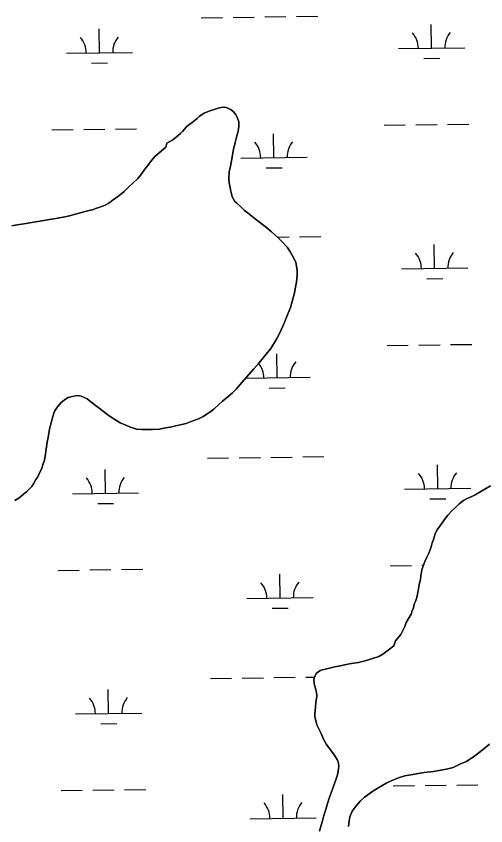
# Model space of a CAD drawing. Extents: x 3767014 to 3805179, y 361544 to 387384.
# Drawn here: x 3782022 to 3782732, y 371658 to 372881 of the extents above; entities that cross this region are included whole.
import ezdxf

# ---------------------------------------------------------------- set-up
doc = ezdxf.new("R2010")
doc.units = 0
doc.layers.add('V-TOPO-SHOR', color=7, linetype='Continuous')
doc.layers.add('V-WETL-SWMP', color=7, linetype='Continuous')

msp = doc.modelspace()

# ---------------------------------------------------------------- linework, layer by layer
at = {"layer": 'V-TOPO-SHOR'}
for points in [[(3782081.902, 372574.833), (3782095.57, 372577.264), (3782102.732, 372579.245), (3782111.758, 372581.485), (3782117.359, 372582.886), (3782126.391, 372585.438), (3782132.301, 372586.831), (3782139.148, 372588.51), (3782142.277, 372589.976), (3782146.953, 372591.402), (3782149.765, 372592.565), (3782152.886, 372593.722), (3782157.57, 372595.457), (3782161.34, 372597.835), (3782164.168, 372599.616), (3782169.217, 372603.505), (3782173.304, 372606.182), (3782179.928, 372611.269), (3782185.299, 372615.769), (3782192.916, 372623.304), (3782198.302, 372628.421), (3782206.212, 372635.329), (3782210.68, 372640.779), (3782216.773, 372649.28), (3782220.623, 372654.746), (3782227.027, 372663.24), (3782231.803, 372668.681), (3782238.128, 372674.084), (3782248.247, 372682.792), (3782249.943, 372688.622), (3782259.038, 372693.644), (3782264.418, 372698.453), (3782270.425, 372703.554), (3782273.275, 372706.264), (3782275.835, 372709.598), (3782279.639, 372713.213), (3782282.809, 372716.221), (3782288.164, 372720.104), (3782292.903, 372724.002), (3782295.431, 372726.101), (3782298.593, 372728.802), (3782303.94, 372732.376), (3782306.459, 372734.166), (3782309.898, 372735.624), (3782316.46, 372738.237), (3782321.442, 372739.654), (3782327.369, 372741.666), (3782332.026, 372742.475), (3782338.224, 372742.933), (3782341.9, 372741.602), (3782346.786, 372739.31), (3782349.813, 372736.761), (3782353.719, 372732.331), (3782356.088, 372728.249), (3782358.378, 372721.079), (3782358.851, 372715.502), (3782358.058, 372708.719), (3782355.302, 372697.66), (3782352.93, 372689.681), (3782350.133, 372677.078), (3782348.343, 372667.538), (3782345.83, 372653.999), (3782344.069, 372645.694), (3782343.475, 372634.58), (3782343.942, 372628.694), (3782345.621, 372621.847), (3782346.143, 372618.122), (3782347.538, 372612.214), (3782348.652, 372607.546), (3782352.494, 372600.644), (3782355.222, 372598.41), (3782362.47, 372591.732), (3782367.301, 372587.277), (3782373.361, 372582.485), (3782383.359, 372574.498), (3782390.038, 372569.687), (3782400.948, 372561.059), (3782407.604, 372555.32), (3782417.569, 372546.098), (3782423.605, 372540.378), (3782431.418, 372531.518), (3782435.901, 372525.53), (3782441.818, 372515.173), (3782444.734, 372508.296), (3782446.919, 372497.108), (3782446.729, 372489.692), (3782445.832, 372478.895), (3782444.089, 372471.209), (3782442.637, 372462.898), (3782439.204, 372449.69), (3782436.495, 372440.485), (3782430.892, 372427.023), (3782426.922, 372416.922), (3782420.67, 372402.242), (3782415.478, 372392.791), (3782406.77, 372378.793), (3782399.741, 372370.007), (3782388.887, 372356.681), (3782381.24, 372347.911), (3782370.41, 372335.512), (3782363.713, 372327.646)], [(3782015.762, 372563.858), (3782023.835, 372565.196), (3782037.503, 372567.627), (3782048.364, 372569.204), (3782058.618, 372571.102), (3782072.594, 372573.527), (3782081.902, 372574.833)], [(3782363.713, 372327.646), (3782354.792, 372317.363), (3782349.078, 372311.635), (3782342.447, 372306.24), (3782333.913, 372299.04), (3782328.532, 372294.231), (3782320.617, 372287.014), (3782314.928, 372282.213), (3782304.866, 372275.67), (3782297.663, 372272.143), (3782286.436, 372268.414), (3782278.94, 372265.514), (3782265.559, 372262.149), (3782257.168, 372260.509), (3782245.363, 372258.34), (3782238.527, 372256.97), (3782227.996, 372256.312), (3782220.263, 372256.202), (3782211.913, 372256.107), (3782203.895, 372256.933), (3782193.16, 372260.302), (3782187.653, 372262.608), (3782179.405, 372266.53), (3782173.616, 372269.772), (3782164.187, 372275.889), (3782158.419, 372280.057), (3782149.625, 372286.774), (3782143.565, 372291.568), (3782135.08, 372298.282), (3782129.623, 372302.441), (3782120.138, 372306.396), (3782114.6, 372307.465), (3782109.325, 372306.672), (3782100.609, 372304.424), (3782094.958, 372301.167), (3782089.895, 372296.66), (3782087.669, 372294.243), (3782084.794, 372290.608), (3782080.61, 372284.222), (3782079.295, 372281.165), (3782077.614, 372275.95), (3782076.575, 372271.65), (3782074.189, 372263.052), (3782072.485, 372256.912), (3782071.709, 372250.75), (3782070.607, 372243.975), (3782069.196, 372237.208), (3782067.382, 372226.743), (3782066.272, 372219.659), (3782064.781, 372209.804), (3782063.093, 372204.283), (3782060.414, 372196.312), (3782058.133, 372191.733), (3782054.866, 372185.015), (3782051.975, 372180.759), (3782048.409, 372174.359), (3782045.835, 372170.407), (3782041.38, 372165.573), (3782038.21, 372162.563), (3782033.465, 372158.356), (3782029.678, 372155.362), (3782026.199, 372152.36), (3782020.241, 372149.112)], [(3782650.902, 372085.267), (3782652.227, 372088.634), (3782653.589, 372093.547), (3782655.27, 372098.76), (3782657.576, 372104.267), (3782662.371, 372110.327), (3782665.904, 372115.492), (3782670.714, 372122.17), (3782674.548, 372127.02), (3782681.544, 372134.569), (3782686.3, 372139.085), (3782691.37, 372143.902), (3782697.996, 372148.987), (3782702.694, 372151.34), (3782710.521, 372155.157), (3782715.846, 372157.803), (3782724.323, 372162.841), (3782730.282, 372166.09), (3782738.759, 372171.128)], [(3782480.459, 371649.668), (3782483.163, 371658.564), (3782484.875, 371665.014), (3782486.941, 371673.308), (3782488.954, 371679.442), (3782491.34, 371688.037), (3782493.005, 371692.633), (3782495.035, 371699.383), (3782496.372, 371703.369), (3782498.029, 371707.655), (3782500.683, 371714.696), (3782502.674, 371719.902), (3782505.684, 371728.79), (3782507.689, 371734.615), (3782509.148, 371743.235), (3782509.584, 371748.171), (3782508.818, 371754.374), (3782507.36, 371757.813), (3782502.59, 371764.739), (3782498.408, 371770.412), (3782491.246, 371780.488), (3782487.103, 371787.707), (3782482.421, 371798.031), (3782479.491, 371804.292), (3782476.234, 371809.94), (3782473.471, 371822.687), (3782473.557, 371826.087), (3782474.471, 371837.504), (3782474.946, 371843.984), (3782476.429, 371853.532), (3782475.954, 371859.109), (3782473.99, 371866.889), (3782472.581, 371872.181), (3782472.144, 371879.304), (3782473.484, 371883.289), (3782475.45, 371887.568), (3782481.448, 371892.36), (3782484.561, 371893.21), (3782491.715, 371894.879), (3782503.845, 371897.66), (3782511.618, 371899.315), (3782525.601, 371902.047), (3782528.716, 371902.895), (3782539.261, 371904.169), (3782545.489, 371905.865), (3782554.521, 371908.414), (3782560.749, 371910.108), (3782570.115, 371913.579), (3782576.381, 371916.817), (3782586.468, 371924.288), (3782592.79, 371929.693), (3782595.454, 371937.043), (3782603.433, 371946.732), (3782609.305, 371958.639), (3782611.318, 371964.771), (3782616.152, 371972.377), (3782619.06, 371977.25), (3782620.424, 371982.163), (3782622.404, 371987.057), (3782623.774, 371992.28), (3782625.423, 371996.257), (3782627.436, 372002.389), (3782628.491, 372007.308), (3782630.25, 372015.613), (3782631.327, 372021.46), (3782633.097, 372030.072), (3782633.848, 372035.308), (3782635.005, 372044.244), (3782639.658, 372056.802), (3782642.614, 372063.528), (3782645.555, 372069.637), (3782648.535, 372077.29), (3782649.556, 372080.975), (3782650.902, 372085.267)], [(3782737.379, 371780.959), (3782723.796, 371769.867), (3782715.279, 371763.285), (3782702.389, 371754.96), (3782693.324, 371751.173), (3782682.365, 371745.889), (3782674.585, 371743.925), (3782661.22, 371741.177), (3782652.52, 371739.544), (3782638.569, 371738.049), (3782629.568, 371736.735), (3782621.487, 371735.088), (3782609.373, 371732.925), (3782601.275, 371730.66), (3782589.722, 371726.32), (3782582.204, 371722.495), (3782569.963, 371715.388), (3782561.167, 371710.049), (3782548.561, 371700.788), (3782541.914, 371694.775), (3782534.266, 371686.006), (3782530.09, 371679.929), (3782526.461, 371671.055), (3782525.382, 371665.208), (3782524.542, 371656.574)]]:
    msp.add_lwpolyline(points, dxfattribs=at)
at = {"layer": 'V-WETL-SWMP'}
for p, q in [((3782301.876, 372878.125), (3782333.873, 372878.569)), ((3782349.872, 372878.792), (3782381.868, 372879.236)), ((3782397.867, 372879.458), (3782429.864, 372879.903)), ((3782445.862, 372880.125), (3782477.859, 372880.569)), ((3782649.863, 372832.212), (3782649.363, 372868.208)), ((3782148.004, 372825.24), (3782147.504, 372861.237)), ((3782098.009, 372824.546), (3782197.999, 372825.935)), ((3782599.868, 372831.517), (3782699.859, 372832.906)), ((3782638.079, 372816.616), (3782662.077, 372816.949)), ((3782136.219, 372809.644), (3782160.217, 372809.978)), ((3782578.066, 372715.771), (3782610.063, 372716.216)), ((3782626.061, 372716.438), (3782658.058, 372716.883)), ((3782674.057, 372717.105), (3782706.054, 372717.549)), ((3782076.206, 372708.8), (3782108.203, 372709.244)), ((3782124.202, 372709.467), (3782156.199, 372709.911)), ((3782172.197, 372710.133), (3782204.194, 372710.578)), ((3782411.663, 372667.025), (3782411.163, 372703.022)), ((3782361.668, 372666.331), (3782461.658, 372667.72)), ((3782399.878, 372651.429), (3782423.876, 372651.763)), ((3782416.582, 372547.011), (3782434.485, 372547.26)), ((3782450.483, 372547.482), (3782482.48, 372547.927)), ((3782654.484, 372499.569), (3782653.984, 372535.566)), ((3782604.489, 372498.875), (3782704.479, 372500.264)), ((3782642.7, 372483.973), (3782666.697, 372484.306)), ((3782678.677, 372384.462), (3782710.674, 372384.906)), ((3782582.687, 372383.129), (3782614.684, 372383.573)), ((3782630.682, 372383.795), (3782662.679, 372384.24)), ((3782416.284, 372334.383), (3782415.784, 372370.379)), ((3782368.886, 372333.724), (3782466.279, 372335.077)), ((3782404.499, 372318.786), (3782428.497, 372319.12)), ((3782311.118, 372212.839), (3782343.115, 372213.284)), ((3782359.113, 372213.506), (3782391.11, 372213.95)), ((3782407.109, 372214.172), (3782439.105, 372214.617)), ((3782455.104, 372214.839), (3782487.101, 372215.284)), ((3782659.105, 372166.926), (3782658.605, 372202.923)), ((3782157.246, 372159.955), (3782156.746, 372195.951)), ((3782609.11, 372166.232), (3782709.1, 372167.621)), ((3782107.25, 372159.26), (3782207.241, 372160.649)), ((3782145.461, 372144.358), (3782169.459, 372144.692)), ((3782647.321, 372151.33), (3782671.318, 372151.663)), ((3782085.448, 372043.514), (3782117.445, 372043.959)), ((3782133.443, 372044.181), (3782165.44, 372044.625)), ((3782181.439, 372044.848), (3782213.436, 372045.292)), ((3782587.308, 372050.486), (3782619.304, 372050.93)), ((3782635.303, 372051.152), (3782637.577, 372051.184)), ((3782420.905, 372001.74), (3782420.405, 372037.736)), ((3782370.909, 372001.045), (3782470.9, 372002.434)), ((3782409.12, 371986.143), (3782433.118, 371986.477)), ((3782315.739, 371880.196), (3782347.736, 371880.641)), ((3782363.734, 371880.863), (3782395.731, 371881.307)), ((3782411.729, 371881.53), (3782443.726, 371881.974)), ((3782459.725, 371882.196), (3782473.179, 371882.383)), ((3782161.866, 371827.312), (3782161.366, 371863.308)), ((3782111.871, 371826.617), (3782211.862, 371828.006)), ((3782150.082, 371811.716), (3782174.08, 371812.049)), ((3782138.064, 371711.538), (3782170.061, 371711.982)), ((3782186.06, 371712.205), (3782218.056, 371712.649)), ((3782591.928, 371717.843), (3782623.925, 371718.287)), ((3782639.924, 371718.509), (3782671.921, 371718.954)), ((3782687.919, 371719.176), (3782719.916, 371719.621)), ((3782090.069, 371710.871), (3782122.066, 371711.316)), ((3782425.525, 371669.097), (3782425.025, 371705.093)), ((3782375.53, 371668.402), (3782475.521, 371669.791))]:
    msp.add_line(p, q, dxfattribs=at)
for points in [[(3782363.713, 372327.646), (3782370.409, 372335.513), (3782381.24, 372347.911), (3782388.887, 372356.681), (3782399.742, 372370.006), (3782406.771, 372378.792), (3782415.479, 372392.791), (3782420.67, 372402.242), (3782426.922, 372416.923), (3782430.892, 372427.024), (3782436.495, 372440.485), (3782439.205, 372449.691), (3782442.637, 372462.898), (3782444.088, 372471.209), (3782445.831, 372478.894), (3782446.728, 372489.693), (3782446.919, 372497.108), (3782444.733, 372508.296), (3782441.818, 372515.173), (3782435.9, 372525.529), (3782431.417, 372531.519), (3782423.605, 372540.377), (3782417.569, 372546.098), (3782407.603, 372555.321), (3782400.948, 372561.058), (3782390.039, 372569.687), (3782383.36, 372574.497), (3782373.362, 372582.484), (3782367.302, 372587.278), (3782362.469, 372591.731), (3782355.221, 372598.411), (3782352.495, 372600.645), (3782348.653, 372607.546), (3782347.537, 372612.213), (3782346.143, 372618.123), (3782345.62, 372621.847), (3782343.941, 372628.693), (3782343.474, 372634.579), (3782344.069, 372645.695), (3782345.829, 372653.998), (3782348.342, 372667.538), (3782350.133, 372677.077), (3782352.931, 372689.682), (3782355.301, 372697.66), (3782358.059, 372708.72), (3782358.852, 372715.502), (3782358.377, 372721.08), (3782356.088, 372728.25), (3782353.719, 372732.331), (3782349.814, 372736.76), (3782346.787, 372739.311), (3782341.899, 372741.602), (3782338.223, 372742.933), (3782332.027, 372742.474), (3782327.369, 372741.666), (3782321.442, 372739.654), (3782316.459, 372738.237), (3782309.898, 372735.623), (3782306.46, 372734.165), (3782303.94, 372732.375), (3782298.592, 372728.802), (3782295.43, 372726.101), (3782292.903, 372724.001), (3782288.164, 372720.104), (3782282.808, 372716.222), (3782279.639, 372713.212), (3782275.836, 372709.599), (3782273.276, 372706.264), (3782270.424, 372703.555), (3782264.418, 372698.453), (3782259.038, 372693.644), (3782249.942, 372688.622), (3782248.246, 372682.791), (3782238.127, 372674.084), (3782231.804, 372668.682), (3782227.027, 372663.239), (3782220.624, 372654.746), (3782216.773, 372649.28), (3782210.68, 372640.779), (3782206.211, 372635.329), (3782198.303, 372628.421), (3782192.915, 372623.303), (3782185.3, 372615.769), (3782179.928, 372611.269), (3782173.304, 372606.183), (3782169.216, 372603.506), (3782164.169, 372599.616), (3782161.34, 372597.834), (3782157.569, 372595.457), (3782152.886, 372593.723), (3782149.764, 372592.566), (3782146.952, 372591.402), (3782142.277, 372589.976), (3782139.147, 372588.511), (3782132.302, 372586.831), (3782126.391, 372585.438), (3782117.359, 372582.887), (3782111.757, 372581.485), (3782102.733, 372579.244), (3782095.571, 372577.264), (3782081.903, 372574.833)], [(3782081.903, 372574.833), (3782072.594, 372573.526), (3782058.618, 372571.103), (3782048.365, 372569.203), (3782037.503, 372567.627), (3782023.836, 372565.196), (3782015.762, 372563.858)], [(3782020.241, 372149.111), (3782026.199, 372152.359), (3782029.678, 372155.362), (3782033.465, 372158.356), (3782038.211, 372162.563), (3782041.381, 372165.573), (3782045.834, 372170.406), (3782048.409, 372174.359), (3782051.975, 372180.76), (3782054.867, 372185.015), (3782058.132, 372191.733), (3782060.414, 372196.312), (3782063.093, 372204.282), (3782064.781, 372209.804), (3782066.271, 372219.66), (3782067.381, 372226.743), (3782069.196, 372237.209), (3782070.607, 372243.975), (3782071.709, 372250.749), (3782072.486, 372256.913), (3782074.19, 372263.053), (3782076.576, 372271.649), (3782077.614, 372275.951), (3782079.294, 372281.164), (3782080.61, 372284.222), (3782084.793, 372290.608), (3782087.67, 372294.244), (3782089.896, 372296.66), (3782094.959, 372301.168), (3782100.609, 372304.424), (3782109.324, 372306.673), (3782114.601, 372307.465), (3782120.139, 372306.395), (3782129.622, 372302.441), (3782135.081, 372298.281), (3782143.565, 372291.569), (3782149.626, 372286.775), (3782158.42, 372280.056), (3782164.187, 372275.888), (3782173.615, 372269.771), (3782179.406, 372266.53), (3782187.653, 372262.607), (3782193.16, 372260.301), (3782203.895, 372256.933), (3782211.913, 372256.108), (3782220.263, 372256.202), (3782227.996, 372256.313), (3782238.526, 372256.969), (3782245.363, 372258.339), (3782257.168, 372260.509), (3782265.559, 372262.148), (3782278.941, 372265.514), (3782286.436, 372268.414), (3782297.663, 372272.144), (3782304.865, 372275.669), (3782314.928, 372282.213), (3782320.617, 372287.013), (3782328.533, 372294.23), (3782333.913, 372299.039), (3782342.446, 372306.24), (3782349.078, 372311.635), (3782354.791, 372317.363), (3782363.713, 372327.646)], [(3782738.76, 372171.128), (3782730.282, 372166.09), (3782724.323, 372162.842), (3782715.846, 372157.804), (3782710.521, 372155.158), (3782702.693, 372151.34), (3782697.995, 372148.987), (3782691.371, 372143.901), (3782686.299, 372139.084), (3782681.545, 372134.569), (3782674.549, 372127.019), (3782670.714, 372122.171), (3782665.904, 372115.492), (3782662.37, 372110.327), (3782657.576, 372104.266), (3782655.27, 372098.76), (3782653.59, 372093.547), (3782652.227, 372088.635), (3782650.903, 372085.268)], [(3782650.903, 372085.268), (3782649.556, 372080.974), (3782648.534, 372077.29), (3782645.554, 372069.636), (3782642.614, 372063.528), (3782639.658, 372056.802), (3782635.006, 372044.244), (3782633.849, 372035.308), (3782633.096, 372030.071), (3782631.328, 372021.459), (3782630.25, 372015.612), (3782628.49, 372007.309), (3782627.436, 372002.389), (3782625.423, 371996.257), (3782623.775, 371992.279), (3782622.404, 371987.058), (3782620.423, 371982.162), (3782619.059, 371977.25), (3782616.151, 371972.378), (3782611.318, 371964.772), (3782609.305, 371958.64), (3782603.433, 371946.733), (3782595.454, 371937.044), (3782592.791, 371929.692), (3782586.468, 371924.289), (3782576.381, 371916.818), (3782570.114, 371913.579), (3782560.749, 371910.109), (3782554.522, 371908.414), (3782545.489, 371905.864), (3782539.262, 371904.169), (3782528.716, 371902.894), (3782525.602, 371902.047), (3782511.618, 371899.315), (3782503.846, 371897.66), (3782491.716, 371894.88), (3782484.561, 371893.209), (3782481.448, 371892.361), (3782475.449, 371887.568), (3782473.484, 371883.29), (3782472.145, 371879.305), (3782472.58, 371872.182), (3782473.99, 371866.89), (3782475.954, 371859.109), (3782476.429, 371853.532), (3782474.946, 371843.985), (3782474.47, 371837.504), (3782473.558, 371826.087), (3782473.471, 371822.688), (3782476.235, 371809.94), (3782479.491, 371804.291), (3782482.421, 371798.031), (3782487.103, 371787.708), (3782491.246, 371780.489), (3782498.407, 371770.411), (3782502.59, 371764.738), (3782507.359, 371757.813), (3782508.817, 371754.374), (3782509.584, 371748.17), (3782509.148, 371743.235), (3782507.69, 371734.615), (3782505.685, 371728.791), (3782502.673, 371719.902), (3782500.684, 371714.697), (3782498.029, 371707.654), (3782496.373, 371703.368), (3782495.034, 371699.383), (3782493.005, 371692.633), (3782491.341, 371688.038), (3782488.955, 371679.441), (3782486.942, 371673.309), (3782484.874, 371665.014), (3782483.162, 371658.565), (3782480.459, 371649.668)], [(3782524.543, 371656.573), (3782525.383, 371665.209), (3782526.461, 371671.056), (3782530.091, 371679.929), (3782534.267, 371686.005), (3782541.913, 371694.775), (3782548.561, 371700.788), (3782561.167, 371710.049), (3782569.962, 371715.388), (3782582.203, 371722.494), (3782589.722, 371726.32), (3782601.274, 371730.661), (3782609.372, 371732.926), (3782621.486, 371735.088), (3782629.567, 371736.735), (3782638.568, 371738.049), (3782652.52, 371739.545), (3782661.22, 371741.177), (3782674.586, 371743.925), (3782682.366, 371745.889), (3782693.324, 371751.173), (3782702.388, 371754.959), (3782715.279, 371763.285), (3782723.797, 371769.868), (3782737.378, 371780.959)]]:
    msp.add_lwpolyline(points, dxfattribs=at)
for centre, start, end in [((3782203.235, 372826.483), 140.024034, 181.567693), ((3782594.619, 372831.919), 0.024037, 41.567696), ((3782705.095, 372833.454), 140.024034, 181.567693), ((3782092.76, 372824.948), 0.024037, 41.567696), ((3782356.419, 372666.733), 0.024037, 41.567696), ((3782466.894, 372668.267), 140.024034, 181.567693), ((3782599.24, 372499.276), 0.024037, 41.567696), ((3782709.715, 372500.811), 140.024034, 181.567693), ((3782361.04, 372334.09), 0.024037, 38.877374), ((3782471.515, 372335.625), 140.024034, 181.567693), ((3782603.861, 372166.634), 0.024037, 41.567696), ((3782714.336, 372168.168), 140.024034, 181.567693), ((3782102.001, 372159.662), 0.024037, 41.567696), ((3782212.477, 372161.197), 140.024034, 181.567693), ((3782365.66, 372001.447), 0.024037, 41.567696), ((3782476.136, 372002.982), 140.024034, 181.567693), ((3782106.622, 371827.019), 0.024037, 41.567696), ((3782217.097, 371828.554), 140.024034, 181.567693), ((3782370.281, 371668.804), 0.024037, 41.567696), ((3782480.756, 371670.339), 140.024034, 181.567693)]:
    msp.add_arc(centre, 35.246, start, end, dxfattribs=at)

doc.saveas('drawing.dxf')
